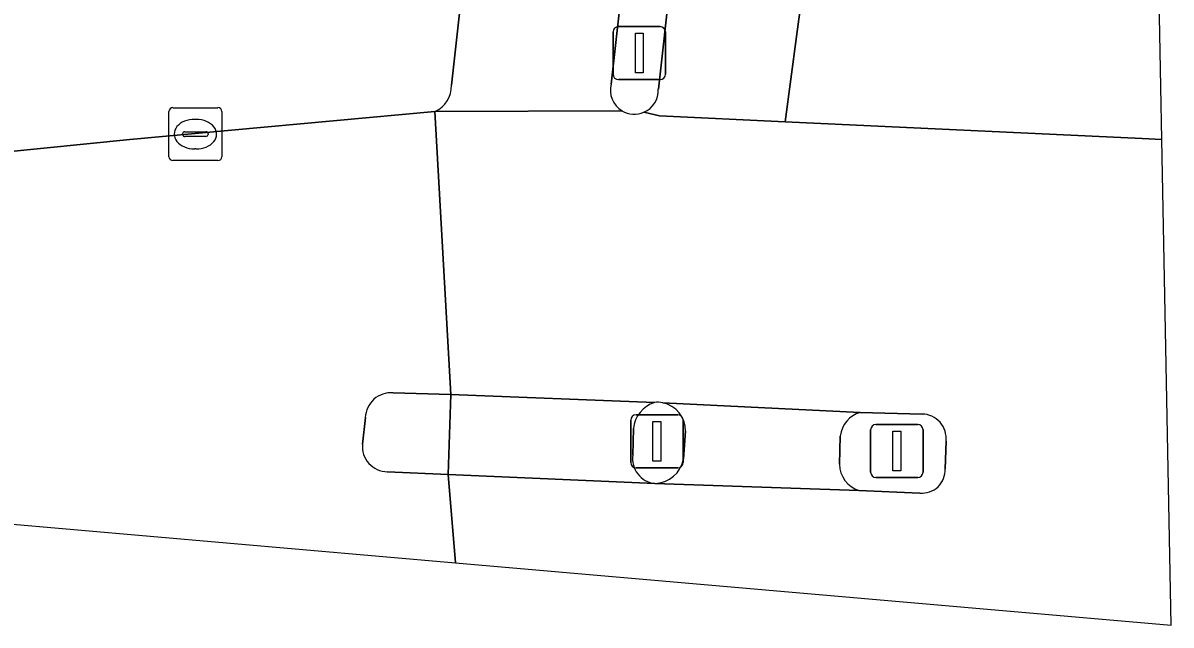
# Model space of a CAD drawing. Extents: x 159680 to 160786, y 387323 to 388340.
# Drawn here: x 160764.33 to 160786, y 387485.46 to 387496.83 of the extents above; entities that cross this region are included whole.
import ezdxf

# ---------------------------------------------------------------- set-up
doc = ezdxf.new("R2010")
doc.units = 0
for name, color, linetype in [('IMGEO_Fietspad_gesloten', 7, 'Continuous'), ('IMGEO_Kolk', 7, 'Continuous'), ('IMGEO_Lichtmast', 7, 'Continuous'), ('IMGEO_Rijbaan_lokaal_gesloten', 7, 'Continuous'), ('IMGEO_Rijbaan_lokaal_open', 7, 'Continuous'), ('IMGEO_Verkeerseiland_gesloten', 7, 'Continuous'), ('IMGEO_Verkeerseiland_groen', 7, 'Continuous'), ('IMGEO_Verkeersregelinstallatiepaal', 7, 'Continuous'), ('IMGEO_Voetpad_gesloten', 7, 'Continuous'), ('IMGEO_Voetpad_open', 7, 'Continuous')]:
    doc.layers.add(name, color=color, linetype=linetype)

msp = doc.modelspace()

# ---------------------------------------------------------------- linework, layer by layer
at = {"layer": 'IMGEO_Fietspad_gesloten'}
for points in [[(160773.916, 387629.811), (160771.791, 387623.797), (160772.099, 387619.029), (160772.429, 387613.909), (160772.776, 387608.527), (160774.62, 387579.904), (160774.766, 387577.644), (160776.539, 387546.569), (160776.713, 387543.525), (160776.951, 387521.223), (160777.128, 387517.733), (160777.284, 387514.648), (160777.638, 387507.703), (160776.986, 387501.557), (160776.32, 387495.582)], [(160776.048, 387495.144), (160776.34, 387495.074), (160778.716, 387494.963), (160778.931, 387496.578), (160779.131, 387498.075), (160779.894, 387504.996)], [(160780.131, 387489.476), (160776.403, 387489.657)], [(160776.83, 387489.123), (160776.795, 387488.597)], [(160779.742, 387488.496), (160779.753, 387489.028)], [(160776.253, 387488.134), (160780.108, 387488.001)]]:
    msp.add_lwpolyline(points, dxfattribs=at)
for centre, radius, start, end in [((160775.871, 387495.557), 0.449, 293.1514, 3.1677), ((160776.3, 387489.137), 0.53, 358.5188, 78.7747), ((160780.282, 387488.966), 0.532, 106.4309, 173.2571), ((160776.237, 387488.701), 0.568, 271.6027, 349.4081), ((160780.258, 387488.495), 0.516, 179.8436, 253.1144)]:
    msp.add_arc(centre, radius, start, end, dxfattribs=at)
at = {"layer": 'IMGEO_Kolk'}
for p, q in [((160767.155, 387495.231), (160768.007, 387495.231)), ((160767.08, 387494.305), (160767.08, 387495.157)), ((160768.081, 387495.157), (160768.081, 387494.305)), ((160767.568, 387495.011), (160767.593, 387495.011)), ((160767.339, 387494.725), (160767.339, 387494.737)), ((160767.777, 387494.688), (160767.379, 387494.688)), ((160767.382, 387494.774), (160767.78, 387494.774)), ((160767.823, 387494.737), (160767.823, 387494.725)), ((160767.591, 387494.451), (160767.566, 387494.451)), ((160768.007, 387494.231), (160767.155, 387494.231))]:
    msp.add_line(p, q, dxfattribs=at)
for points in [[(160767.155, 387495.231), (160768.007, 387495.231)], [(160767.08, 387494.305), (160767.08, 387495.157)], [(160768.081, 387495.157), (160768.081, 387494.305)], [(160768.007, 387494.231), (160767.155, 387494.231)]]:
    msp.add_lwpolyline(points, dxfattribs=at)
for centre, radius, start, end in [((160767.157, 387495.155), 0.0765, 91.552, 178.448), ((160767.157, 387495.155), 0.0765, 91.552, 178.448), ((160768.005, 387495.155), 0.0765, 1.552, 88.448), ((160768.005, 387495.155), 0.0765, 1.552, 88.448), ((160767.379, 387494.734), 0.0403, 85.8775, 175.7526), ((160767.376, 387494.724), 0.0366, 178.938, 274.7102), ((160767.78, 387494.731), 0.043, 264.8664, 352.4533), ((160767.784, 387494.736), 0.0386, 1.7309, 96.639), ((160767.157, 387494.307), 0.0765, 181.552, 268.448), ((160767.157, 387494.307), 0.0765, 181.552, 268.448), ((160768.005, 387494.307), 0.0765, 271.552, 358.448), ((160768.005, 387494.307), 0.0765, 271.552, 358.448)]:
    msp.add_arc(centre, radius, start, end, dxfattribs=at)
for centre, major_axis, ratio, start_param, end_param in [((160767.567, 387494.731), (-0.387, 0.002), 0.722429, 4.712389, 7.853982), ((160767.592, 387494.731), (-0.39, 0.002), 0.717154, 1.570796, 4.712389)]:
    msp.add_ellipse(centre, major_axis=major_axis, ratio=ratio, start_param=start_param, end_param=end_param, dxfattribs=at)
at = {"layer": 'IMGEO_Lichtmast'}
for p, q in [((160780.428, 387489.247), (160781.218, 387489.247)), ((160781.218, 387489.247), (160780.428, 387489.247)), ((160780.328, 387488.347), (160780.328, 387489.147)), ((160780.328, 387489.147), (160780.328, 387488.347)), ((160781.318, 387489.147), (160781.318, 387488.347)), ((160781.318, 387488.347), (160781.318, 387489.147)), ((160781.218, 387488.247), (160780.428, 387488.247)), ((160780.428, 387488.247), (160781.218, 387488.247))]:
    msp.add_line(p, q, dxfattribs=at)
msp.add_lwpolyline([(160780.748, 387489.122), (160780.898, 387489.122), (160780.898, 387488.372), (160780.748, 387488.372), (160780.748, 387489.122)], dxfattribs=at)
for centre, start, end in [((160780.428, 387489.147), 90, 180), ((160780.428, 387489.147), 90, 180), ((160781.218, 387489.147), 0, 90), ((160781.218, 387489.147), 360, 90), ((160780.428, 387488.347), 180, 270), ((160780.428, 387488.347), 180, 270), ((160781.218, 387488.347), 270, 0), ((160781.218, 387488.347), 270, 0)]:
    msp.add_arc(centre, 0.1, start, end, dxfattribs=at)
at = {"layer": 'IMGEO_Rijbaan_lokaal_gesloten'}
for points in [[(160785.826, 387494.63), (160785.293, 387522.822), (160780.621, 387586.572), (160782.242, 387561.15), (160782.631, 387555.097), (160783.114, 387547.572), (160783.382, 387543.516), (160783.827, 387536.555)], [(160779.131, 387498.075), (160778.931, 387496.578), (160778.716, 387494.963), (160785.451, 387494.65), (160785.826, 387494.63)], [(160775.634, 387495.173), (160772.103, 387495.161), (160772.4, 387489.811), (160776.247, 387489.664)], [(160785.826, 387494.63), (160785.451, 387494.65), (160778.716, 387494.963), (160776.34, 387495.074), (160776.048, 387495.144)], [(160781.257, 387487.952), (160780.108, 387488.001), (160776.253, 387488.134), (160772.351, 387488.305), (160772.489, 387486.636), (160785.999, 387485.459), (160785.826, 387494.63)], [(160776.403, 387489.657), (160780.131, 387489.476), (160781.301, 387489.445)], [(160781.752, 387488.933), (160781.734, 387488.412)]]:
    msp.add_lwpolyline(points, dxfattribs=at)
for centre, radius, start, end in [((160775.868, 387495.549), 0.443, 238.0365, 293.9496), ((160776.3, 387489.109), 0.558, 79.38, 95.4815), ((160781.291, 387488.982), 0.463, 353.947, 88.804), ((160781.298, 387488.386), 0.436, 264.5555, 3.3657)]:
    msp.add_arc(centre, radius, start, end, dxfattribs=at)
at = {"layer": 'IMGEO_Rijbaan_lokaal_open'}
for points in [[(160771.311, 387489.847), (160772.4, 387489.811), (160772.103, 387495.161), (160766.345, 387494.627), (160761.35, 387494.127), (160754.314, 387493.702), (160753.317, 387493.667), (160750.287, 387493.683), (160569.57, 387500.998), (160568.353, 387500.952), (160553.507, 387501.632), (160549.549, 387501.895), (160545.695, 387502.222), (160544.816, 387502.384), (160544.923, 387496.983), (160544.923, 387496.983), (160677.578, 387490.72), (160747.412, 387488.822), (160772.489, 387486.636)], [(160770.734, 387488.875), (160770.789, 387489.38)], [(160772.489, 387486.636), (160772.351, 387488.305), (160771.203, 387488.355)]]:
    msp.add_lwpolyline(points, dxfattribs=at)
for centre, radius, start, end in [((160771.279, 387489.357), 0.491, 86.29, 177.3439), ((160771.207, 387488.83), 0.475, 174.5617, 269.5343)]:
    msp.add_arc(centre, radius, start, end, dxfattribs=at)
at = {"layer": 'IMGEO_Verkeerseiland_gesloten'}
for points in [[(160776.32, 387495.582), (160776.986, 387501.557), (160777.638, 387507.703), (160776.77, 387507.652), (160775.431, 387495.677)], [(160771.203, 387488.355), (160772.351, 387488.305), (160772.4, 387489.811), (160771.311, 387489.847)], [(160770.789, 387489.38), (160770.734, 387488.875)], [(160781.301, 387489.445), (160780.131, 387489.476)], [(160775.849, 387489.173), (160775.837, 387488.668)], [(160776.795, 387488.597), (160776.83, 387489.123)], [(160779.753, 387489.028), (160779.742, 387488.496)], [(160781.734, 387488.412), (160781.752, 387488.933)], [(160780.108, 387488.001), (160781.257, 387487.952)]]:
    msp.add_lwpolyline(points, dxfattribs=at)
for centre, radius, start, end in [((160775.862, 387495.558), 0.447, 164.5176, 239.3594), ((160775.871, 387495.557), 0.449, 293.1514, 3.1677), ((160775.868, 387495.549), 0.443, 238.0365, 293.9496), ((160771.279, 387489.357), 0.491, 86.29, 177.3439), ((160776.433, 387489.106), 0.588, 108.4628, 173.4814), ((160776.3, 387489.109), 0.558, 79.38, 95.4815), ((160776.3, 387489.137), 0.53, 358.5188, 78.7747), ((160780.282, 387488.966), 0.532, 106.4309, 173.2571), ((160781.291, 387488.982), 0.463, 353.947, 88.804), ((160771.207, 387488.83), 0.475, 174.5617, 269.5343), ((160776.304, 387488.603), 0.472, 172.0466, 263.7924), ((160776.237, 387488.701), 0.568, 271.6027, 349.4081), ((160780.258, 387488.495), 0.516, 179.8436, 253.1144), ((160781.298, 387488.386), 0.436, 264.5555, 3.3657)]:
    msp.add_arc(centre, radius, start, end, dxfattribs=at)
at = {"layer": 'IMGEO_Verkeerseiland_groen'}
for points in [[(160772.414, 387495.656), (160773.725, 387507.463), (160771.916, 387507.342), (160771.236, 387507.296), (160737.625, 387505.056)], [(160533.969, 387503.328), (160544.816, 387502.384), (160545.695, 387502.222), (160549.549, 387501.895), (160553.507, 387501.632), (160568.353, 387500.952), (160569.57, 387500.998), (160750.287, 387493.683), (160753.317, 387493.667), (160754.314, 387493.702), (160761.35, 387494.127), (160766.345, 387494.627), (160772.103, 387495.161)]]:
    msp.add_lwpolyline(points, dxfattribs=at)
msp.add_arc((160771.902, 387495.633), 0.513, 293.1221, 2.5971, dxfattribs=at)
at = {"layer": 'IMGEO_Verkeersregelinstallatiepaal'}
for p, q in [((160775.566, 387496.762), (160776.356, 387496.762)), ((160776.356, 387496.762), (160775.566, 387496.762)), ((160775.466, 387495.862), (160775.466, 387496.662)), ((160775.466, 387496.662), (160775.466, 387495.862)), ((160776.456, 387496.662), (160776.456, 387495.862)), ((160776.456, 387495.862), (160776.456, 387496.662)), ((160776.356, 387495.762), (160775.566, 387495.762)), ((160775.566, 387495.762), (160776.356, 387495.762)), ((160775.899, 387489.43), (160776.689, 387489.43)), ((160776.689, 387489.43), (160775.899, 387489.43)), ((160775.799, 387488.53), (160775.799, 387489.33)), ((160775.799, 387489.33), (160775.799, 387488.53)), ((160776.789, 387489.33), (160776.789, 387488.53)), ((160776.789, 387488.53), (160776.789, 387489.33)), ((160776.689, 387488.43), (160775.899, 387488.43)), ((160775.899, 387488.43), (160776.689, 387488.43))]:
    msp.add_line(p, q, dxfattribs=at)
for points in [[(160775.886, 387496.637), (160776.036, 387496.637), (160776.036, 387495.887), (160775.886, 387495.887), (160775.886, 387496.637)], [(160776.219, 387489.305), (160776.369, 387489.305), (160776.369, 387488.555), (160776.219, 387488.555), (160776.219, 387489.305)]]:
    msp.add_lwpolyline(points, dxfattribs=at)
for centre, start, end in [((160775.566, 387496.662), 90, 180), ((160775.566, 387496.662), 90, 180), ((160776.356, 387496.662), 0, 90), ((160776.356, 387496.662), 360, 90), ((160775.566, 387495.862), 180, 270), ((160775.566, 387495.862), 180, 270), ((160776.356, 387495.862), 270, 0), ((160776.356, 387495.862), 270, 0), ((160775.899, 387489.33), 90, 180), ((160775.899, 387489.33), 90, 180), ((160776.689, 387489.33), 0, 90), ((160776.689, 387489.33), 360, 90), ((160775.899, 387488.53), 180, 270), ((160775.899, 387488.53), 180, 270), ((160776.689, 387488.53), 270, 0), ((160776.689, 387488.53), 270, 0)]:
    msp.add_arc(centre, 0.1, start, end, dxfattribs=at)
at = {"layer": 'IMGEO_Voetpad_gesloten'}
for points in [[(160776.247, 387489.664), (160772.4, 387489.811), (160772.351, 387488.305), (160776.253, 387488.134)], [(160775.837, 387488.668), (160775.849, 387489.173)]]:
    msp.add_lwpolyline(points, dxfattribs=at)
for centre, radius, start, end in [((160776.433, 387489.106), 0.588, 108.4628, 173.4814), ((160776.304, 387488.603), 0.472, 172.0466, 263.7924)]:
    msp.add_arc(centre, radius, start, end, dxfattribs=at)
at = {"layer": 'IMGEO_Voetpad_open'}
for points in [[(160772.776, 387608.527), (160772.429, 387613.909), (160764.764, 387613.463), (160764.717, 387608.871), (160768.611, 387547.295), (160768.703, 387545.834), (160770.348, 387519.827), (160770.876, 387512.266), (160771.578, 387512.341), (160771.916, 387507.342), (160773.725, 387507.463), (160772.414, 387495.656)], [(160775.431, 387495.677), (160776.77, 387507.652), (160777.638, 387507.703), (160777.284, 387514.648)], [(160772.103, 387495.161), (160775.634, 387495.173)]]:
    msp.add_lwpolyline(points, dxfattribs=at)
for centre, radius, start, end in [((160775.862, 387495.558), 0.447, 164.5176, 239.3594), ((160771.902, 387495.633), 0.513, 293.1221, 2.5971)]:
    msp.add_arc(centre, radius, start, end, dxfattribs=at)

doc.saveas('drawing.dxf')
